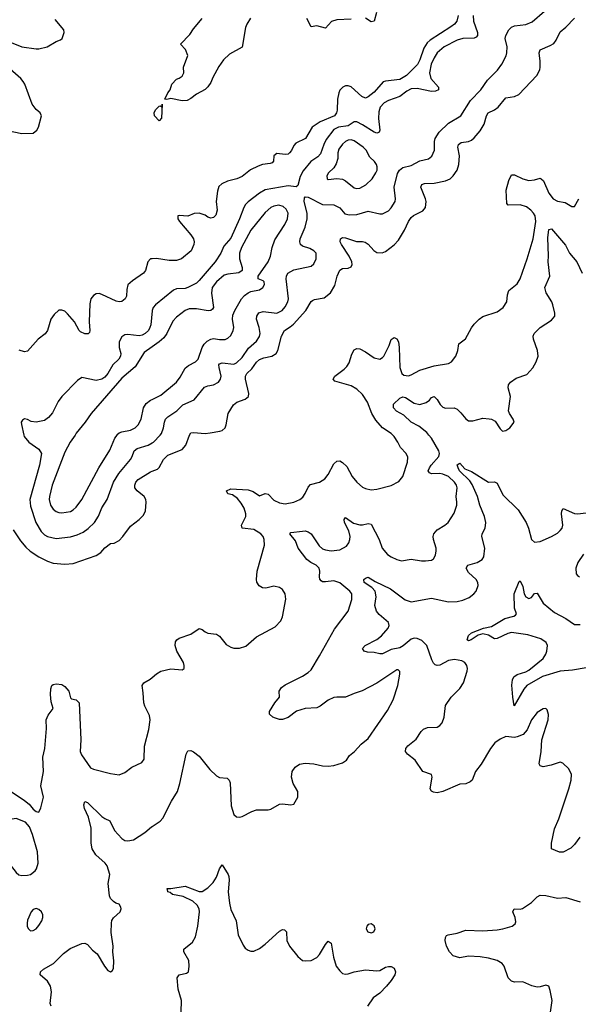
# Model space of a CAD drawing. Header units: inches. Extents: x 1771504 to 1971212, y 471788 to 643615.
# Tile 408 of 587: x 1849076 to 1852976, y 596024 to 602901. Entities that reach past the tile are written whole.
import ezdxf

# ---------------------------------------------------------------- set-up
doc = ezdxf.new("R2010")
doc.units = ezdxf.units.IN
doc.header["$MEASUREMENT"] = 0
for name, color, linetype in [('B8549', 7, 'Continuous'), ('B8559', 7, 'Continuous'), ('B8640', 7, 'Continuous'), ('B8650', 7, 'Continuous')]:
    doc.layers.add(name, color=color, linetype=linetype)

msp = doc.modelspace()

# ---------------------------------------------------------------- linework, layer by layer
at = {"layer": 'B8549', "color": 5}
for points, elevation in [([(1849105.5, 600000), (1849108, 599990), (1849140.5, 599950), (1849210, 599900.4), (1849227.6, 599870), (1849213.2, 599790), (1849146, 599550), (1849150, 599502), (1849189.4, 599390), (1849225.5, 599325.5), (1849250, 599303.2), (1849270, 599292), (1849330, 599277.7), (1849430, 599288.6), (1849477.9, 599302.1), (1849519, 599321), (1849553.4, 599346.6), (1849597.6, 599390), (1849626.1, 599433.9), (1849650, 599490.3), (1849685.8, 599550), (1849730, 599670.2), (1849767.7, 599730), (1849849, 599830), (1849861.5, 599850), (1849874.5, 599890), (1849895.4, 599904.6), (1849972.1, 599927.9), (1850000, 599944.3)], 440), ([(1849461.9, 600000), (1849428.6, 599950), (1849390, 599879.7), (1849302.4, 599650), (1849283, 599570), (1849281.8, 599550), (1849290.9, 599510.9), (1849310, 599482.3), (1849330, 599466.5), (1849350, 599457.7), (1849370, 599456.5), (1849430, 599466.5), (1849450, 599477.4), (1849470, 599496.5), (1849508.6, 599550), (1849628.9, 599771.1), (1849705.6, 599894.4), (1849741, 599979), (1849755.6, 600000)], 460), ([(1849030, 599337.1), (1849081.5, 599261.5), (1849117.4, 599217.4), (1849149.1, 599189.1), (1849209.2, 599149.2), (1849270, 599118.2), (1849310, 599105.2), (1849390, 599098.2), (1849450, 599103.6), (1849610, 599158), (1849641.2, 599178.8), (1849670, 599211.4), (1849710, 599242.6), (1849734.3, 599245.7), (1849770, 599263.7), (1849796.9, 599290), (1849850, 599363.8), (1849909.8, 599410.2), (1849939, 599441), (1849954, 599470), (1849959.8, 599530), (1849956.8, 599550), (1849944.4, 599570), (1849895.8, 599610), (1849880.3, 599630), (1849879, 599650), (1849886.5, 599670), (1849903.5, 599690), (1849990, 599743.2), (1850000, 599747.2)], 420), ([(1849010, 597514.9), (1849110, 597447.7), (1849140.9, 597420.9), (1849170, 597386), (1849190, 597371), (1849210, 597366), (1849223.2, 597396.8), (1849241.2, 597470), (1849222.6, 597550), (1849242.7, 597650), (1849237.6, 597750), (1849251.1, 597810), (1849263.5, 597950), (1849261.6, 598010), (1849275.6, 598044.4), (1849309.3, 598090), (1849296.3, 598136.3), (1849291.5, 598188.5), (1849293.1, 598226.9), (1849299.3, 598250), (1849310, 598258), (1849330, 598261.6), (1849370, 598258.4), (1849390, 598243), (1849419.3, 598210), (1849430, 598164.7), (1849438, 598158), (1849470, 598150.5), (1849490.2, 598130.2), (1849502.7, 597870), (1849497.8, 597790), (1849506.2, 597766.2), (1849570, 597676.4), (1849590, 597666), (1849710, 597634.9), (1849770, 597627), (1849810, 597643.1), (1849859.3, 597680.7), (1849928.3, 597711.7), (1849944.4, 597735.6), (1849947.3, 597827.3), (1849977.4, 597942.6), (1849987.2, 598010), (1849981.1, 598041.1), (1849950, 598105.1), (1849943.1, 598130), (1849938.8, 598198.8), (1849929.7, 598250.3), (1849942.7, 598270), (1849985.8, 598294.2), (1850000, 598306)], 380), ([(1849294.7, 596010), (1849288.7, 596030), (1849296.8, 596110), (1849291.1, 596150), (1849270, 596184.5), (1849218, 596230), (1849222, 596250), (1849240.9, 596270), (1849310.6, 596309.4), (1849382.2, 596377.8), (1849427.3, 596412.7), (1849510, 596448), (1849530, 596450.6), (1849550, 596440.7), (1849582.9, 596402.9), (1849617.1, 596377.1), (1849667.3, 596290), (1849690, 596261), (1849710, 596251.3), (1849722, 596258), (1849730, 596274), (1849732.9, 596327.1), (1849726, 596390), (1849729.3, 596430), (1849714.2, 596525.8), (1849716.2, 596590), (1849719.5, 596610), (1849731.3, 596628.7), (1849777, 596670), (1849783.7, 596690), (1849782.7, 596702.7), (1849770, 596724), (1849748, 596730), (1849730, 596742), (1849710, 596764), (1849702.7, 596782.7), (1849693.4, 596866.6), (1849704.2, 596930), (1849685.8, 596990), (1849673.6, 597010), (1849607.3, 597067.3), (1849581, 597110), (1849573.6, 597150), (1849573.6, 597253.6), (1849557.1, 597330), (1849527.5, 597392.5), (1849523.1, 597416.9), (1849530, 597440.7), (1849550, 597432.7), (1849650, 597335.8), (1849670, 597320.9), (1849705.2, 597305.2), (1849738.8, 597238.8), (1849790, 597182.6), (1849810, 597169), (1849830, 597165.2), (1849870, 597173.4), (1849950, 597224.6), (1849997, 597263), (1850000, 597265.1)], 360)]:
    msp.add_lwpolyline(points, dxfattribs=dict(at, elevation=elevation))
at = {"layer": 'B8549', "color": 5, "elevation": 380}
for points in [[(1849050, 597321.3), (1849010, 597314), (1848970, 597289.6), (1848950, 597259.3), (1848940.9, 597230), (1848938.5, 597190), (1848963.2, 597090), (1848980.2, 597050), (1849010, 596998.4), (1849050, 596943.8), (1849070, 596928.2), (1849090, 596922.4), (1849130, 596924.9), (1849150, 596930.4), (1849183.3, 596956.7), (1849192.8, 596970), (1849204, 597010), (1849199.8, 597090), (1849164.2, 597210), (1849144.2, 597264.2), (1849116.9, 597296.9)], [(1849190, 596692.6), (1849170, 596685.1), (1849154.9, 596670), (1849130.7, 596610.7), (1849127, 596590), (1849128.3, 596568.3), (1849136, 596550), (1849150, 596536), (1849170, 596538.8), (1849190, 596550.7), (1849210, 596574), (1849230, 596608), (1849236.4, 596630), (1849238.3, 596650), (1849227.8, 596670), (1849210, 596686.3)]]:
    msp.add_lwpolyline(points, close=True, dxfattribs=at)
at = {"layer": 'B8559', "color": 5}
for points, elevation in [([(1850000, 599944.3), (1850009.9, 599950.1), (1850056.1, 600000)], 440), ([(1850000, 597265.1), (1850056.8, 597303.2), (1850076.2, 597323.8), (1850136.2, 597443.8), (1850177.6, 597510), (1850194.5, 597565.5), (1850238.4, 597770), (1850250, 597794.8), (1850270, 597796.3), (1850290, 597788), (1850330, 597757.1), (1850403.2, 597663.2), (1850450, 597619.1), (1850470, 597607.7), (1850524, 597604), (1850538.8, 597590), (1850544.9, 597570), (1850551.5, 597410), (1850570, 597350.6), (1850590, 597332.2), (1850610, 597330.3), (1850630, 597334.6), (1850697.2, 597370), (1850730, 597381.6), (1850810, 597383), (1850830, 597387.7), (1850890, 597420.7), (1850910, 597424), (1850970, 597418), (1850990, 597422), (1851018, 597470), (1851018, 597510), (1850986.3, 597566.3), (1850974, 597610), (1850979, 597650), (1850998.9, 597681.1), (1851030, 597700.7), (1851070, 597708), (1851130, 597704.4), (1851190, 597690.3), (1851230, 597686.3), (1851268.7, 597691.3), (1851330, 597710.4), (1851356.9, 597730), (1851378.9, 597761.1), (1851412.8, 597790), (1851459.6, 597840.4), (1851510, 597879.5), (1851644.7, 598075.3), (1851684.4, 598150), (1851715.4, 598250), (1851729.2, 598329.2), (1851728.9, 598348.9), (1851719, 598359), (1851710, 598359), (1851570, 598266.3), (1851466.6, 598213.4), (1851410, 598194.5), (1851351.6, 598168.4), (1851290, 598169.8), (1851270, 598165.8), (1851230, 598147.1), (1851174.4, 598105.6), (1851150, 598094.5), (1851070, 598089.8), (1851009.5, 598070.5), (1850950, 598027.1), (1850910, 598013.5), (1850890, 598013), (1850861.3, 598021.3), (1850842.7, 598030), (1850820.9, 598050), (1850819.5, 598070), (1850857.2, 598130), (1850889.7, 598170), (1850886.9, 598210), (1850902.8, 598237.2), (1850930, 598256.1), (1851050, 598316.2), (1851090, 598340.7), (1851110, 598359.6), (1851170, 598457.4), (1851274.9, 598645.1), (1851369.8, 598770.2), (1851395.9, 598850), (1851394.2, 598890), (1851380.8, 598910), (1851310, 598967.1), (1851270, 598982.5), (1851210, 598974.8), (1851190, 598975.1), (1851181.2, 598981.2), (1851172.5, 598992.5), (1851169, 599009), (1851170.6, 599050), (1851166, 599070), (1851145.1, 599090), (1851108.7, 599108.7), (1851081, 599130), (1851021, 599210), (1851001.6, 599261.6), (1850962, 599310), (1850970, 599318), (1851050, 599328.2), (1851070, 599330.1), (1851090, 599324.5), (1851110.1, 599310.1), (1851166.6, 599226.6), (1851190, 599205), (1851210, 599197), (1851250, 599191.4), (1851310, 599197.1), (1851356.6, 599223.4), (1851374.1, 599245.9), (1851382, 599270), (1851382.9, 599290), (1851374.9, 599330), (1851343.1, 599390), (1851340.5, 599410), (1851350, 599424.9), (1851405.4, 599385.4), (1851450, 599371.7), (1851470, 599371.8), (1851510, 599382), (1851530, 599378.4), (1851584.7, 599270), (1851607.7, 599210), (1851644.7, 599164.7), (1851670, 599148.8), (1851710, 599130.4), (1851742.3, 599122.3), (1851810, 599132.9), (1851881.2, 599121.2), (1851910, 599120.9), (1851950, 599127), (1851965.6, 599134.4), (1851979.3, 599160.7), (1851983.5, 599190), (1851982.8, 599210), (1851966, 599270), (1851963.8, 599290), (1851967.8, 599310), (1851990, 599338.5), (1852045.1, 599370), (1852067.8, 599390), (1852110, 599454.9), (1852127.3, 599510), (1852129, 599530), (1852123.2, 599570), (1852131.3, 599630), (1852125.6, 599650), (1852112.7, 599670), (1852070, 599709.1), (1852030, 599726.6), (1852009.5, 599730.5), (1851950, 599729.8), (1851936.6, 599736.6), (1851929, 599750), (1851936.2, 599770), (1851948.5, 599790), (1852003.4, 599850), (1852007.9, 599870), (1852003.2, 599890), (1851950, 599978), (1851932.3, 600000)], 360), ([(1850000, 598306), (1850030, 598331), (1850062, 598350), (1850130, 598368), (1850210, 598360.7), (1850224, 598370), (1850225.2, 598390), (1850218.4, 598410), (1850174, 598490), (1850160.5, 598530), (1850164.4, 598555.6), (1850172.3, 598570), (1850190, 598580.3), (1850270.9, 598609.1), (1850330, 598647.7), (1850350, 598642), (1850370, 598625.5), (1850390, 598617.1), (1850450, 598608), (1850470, 598595.5), (1850517.3, 598537.3), (1850550, 598518), (1850570.4, 598510.4), (1850610.4, 598510.4), (1850654.3, 598525.7), (1850728.2, 598590), (1850858.9, 598661.1), (1850898.9, 598701.1), (1850910.9, 598729.1), (1850933.7, 598853.7), (1850929.7, 598889.7), (1850910, 598921.2), (1850890, 598934), (1850850, 598944), (1850794, 598930), (1850770, 598932.3), (1850747.2, 598947.2), (1850731.5, 598971.5), (1850728.3, 598990), (1850734.4, 599050), (1850784.1, 599230), (1850783.8, 599270), (1850776.4, 599290), (1850759.7, 599310), (1850710, 599339.8), (1850629.6, 599350), (1850625, 599370), (1850654.9, 599430), (1850655.7, 599450), (1850643, 599490), (1850623.2, 599523.2), (1850595.6, 599555.6), (1850561.1, 599581.1), (1850529.2, 599590), (1850519.7, 599610), (1850550, 599625.2), (1850670, 599618.1), (1850705.5, 599605.5), (1850750, 599574.9), (1850790, 599592), (1850810, 599587), (1850850, 599546), (1850890, 599526.3), (1850930, 599520.3), (1850989, 599530), (1851030.8, 599549.2), (1851053.6, 599566.4), (1851070, 599590.5), (1851090, 599635.5), (1851105.4, 599654.6), (1851170, 599670.2), (1851206.6, 599693.4), (1851230, 599723.7), (1851270, 599798.7), (1851290, 599818), (1851310, 599819.5), (1851330, 599808.8), (1851359.3, 599779.3), (1851398, 599710), (1851430, 599670.4), (1851470, 599634.9), (1851490, 599625.3), (1851530, 599618), (1851570, 599622.6), (1851670, 599647.6), (1851724.1, 599675.9), (1851750.9, 599710), (1851784.4, 599810), (1851785.3, 599845.3), (1851774, 599870), (1851733.6, 599913.6), (1851716.9, 599950), (1851689.7, 599990), (1851680.3, 600000)], 380), ([(1850000, 599747.2), (1850037.7, 599762.3), (1850050, 599773.7), (1850078.9, 599830), (1850110, 599858.8), (1850210, 599898.3), (1850236.8, 599930), (1850260.2, 599999.8), (1850260.3, 600000)], 420), ([(1852987.8, 597192.3), (1852950, 597139), (1852925.2, 597114.8), (1852870, 597086), (1852845.6, 597085.6), (1852789.3, 597109.3), (1852789.2, 597150), (1852809.5, 597250), (1852840.9, 597319.1), (1852909.7, 597530), (1852925.6, 597590), (1852929.5, 597629.5), (1852909.5, 597669.5), (1852869.1, 597709.1), (1852850, 597714), (1852786.6, 597693.4), (1852730, 597682.9), (1852710, 597689.2), (1852703.3, 597703.3), (1852716.3, 597790), (1852721.1, 597870), (1852765.4, 598010), (1852768, 598048), (1852759.7, 598079.7), (1852750, 598089.3), (1852730, 598087.3), (1852690, 598061.3), (1852650.3, 598010), (1852620.2, 597939.8), (1852591.1, 597908.9), (1852550, 597891.9), (1852530, 597888.5), (1852470, 597893.6), (1852430, 597876.8), (1852393.4, 597850), (1852363.1, 597810), (1852299.1, 597700.9), (1852258.4, 597650), (1852234, 597590), (1852222.3, 597577.7), (1852190, 597563.6), (1852150, 597562), (1852029.5, 597509.5), (1851990, 597501.6), (1851965.1, 597505.1), (1851952.3, 597512.3), (1851942.7, 597530), (1851955.1, 597610), (1851950, 597628), (1851889.5, 597649.5), (1851837.2, 597730), (1851782.7, 597770), (1851769.6, 597789.6), (1851772.3, 597810), (1851787, 597830), (1851844.7, 597875.3), (1851879.5, 597930), (1851894.3, 597945.7), (1851923.1, 597956.9), (1851990, 597960.5), (1852010, 597970.7), (1852026.6, 597990), (1852040.7, 598030), (1852050, 598110.6), (1852088.2, 598170), (1852149.6, 598230), (1852174.8, 598270), (1852201.3, 598350), (1852203.6, 598370), (1852197.6, 598390), (1852183.7, 598410), (1852163.8, 598423.8), (1852111.8, 598431.8), (1852070, 598424), (1852010, 598393.1), (1851990, 598389.8), (1851976, 598396), (1851965.4, 598405.4), (1851952.5, 598430), (1851917.5, 598530), (1851884.8, 598564.8), (1851850, 598579.9), (1851830, 598580.2), (1851810, 598573.5), (1851753.5, 598526.5), (1851730, 598512.9), (1851670, 598501.8), (1851610, 598472.6), (1851590, 598470.9), (1851550, 598480.2), (1851503.2, 598483.2), (1851481.2, 598490), (1851469.5, 598510), (1851487, 598530), (1851570, 598572.9), (1851601.9, 598598.1), (1851648.6, 598650), (1851655.1, 598670), (1851651.7, 598690), (1851585.3, 598745.3), (1851567.8, 598770), (1851556.5, 598810), (1851564.2, 598870), (1851558.7, 598910), (1851535.3, 598935.3), (1851482, 598970), (1851478, 598990), (1851490, 599000.5), (1851510, 599008), (1851556.8, 598976.8), (1851665.9, 598925.9), (1851768.1, 598848.1), (1851810, 598835.6), (1851950, 598861.5), (1852070, 598833.7), (1852130, 598836.6), (1852170, 598847.3), (1852213.8, 598866.2), (1852247.4, 598890), (1852263.1, 598910), (1852276.4, 598950), (1852274, 598970), (1852262, 598990), (1852210, 599040.4), (1852192.8, 599070), (1852206, 599090), (1852269.4, 599110), (1852305.1, 599130), (1852317.4, 599150), (1852323.5, 599210), (1852302.8, 599290), (1852305.6, 599310), (1852326.6, 599350), (1852330.7, 599390), (1852321.4, 599430), (1852289.8, 599510), (1852273.2, 599570), (1852235.2, 599655.2), (1852218.9, 599678.9), (1852146.5, 599750), (1852136.9, 599770), (1852130, 599792), (1852150, 599802.8), (1852184.1, 599764.1), (1852230, 599746), (1852349.4, 599670.6), (1852390, 599672.9), (1852410, 599664.4), (1852450, 599582), (1852556.3, 599476.3), (1852612.2, 599390), (1852628.7, 599350), (1852650, 599271.3), (1852670, 599250.8), (1852710, 599256.3), (1852790, 599290.4), (1852830, 599314.4), (1852850, 599333), (1852862.4, 599350), (1852868.2, 599370), (1852858.7, 599450), (1852860.9, 599470), (1852870, 599486), (1852950, 599452.4), (1852970, 599450.4), (1853030, 599457.1)], 340), ([(1853011.7, 599168.3), (1852972.7, 599110), (1852959.3, 599070), (1852962, 599030), (1852970, 599018.8), (1852984.7, 599010)], 340), ([(1853030, 598373.6), (1852936.8, 598356.8), (1852850, 598351.3), (1852725.9, 598314.1), (1852617.6, 598250), (1852596.2, 598223.8), (1852529.5, 598109.5), (1852518, 598170), (1852512.7, 598252.7), (1852517.1, 598290), (1852526, 598310), (1852550, 598328.2), (1852610, 598347.1), (1852630, 598357.7), (1852730, 598438), (1852750, 598468.4), (1852756.2, 598490), (1852760.3, 598530), (1852752.1, 598550), (1852715.4, 598575.4), (1852623.5, 598603.5), (1852510, 598621.2), (1852485.3, 598614.7), (1852410, 598578), (1852390, 598577.3), (1852350, 598603.1), (1852310, 598611.6), (1852277.4, 598602.6), (1852228.7, 598568.7), (1852210, 598563.1), (1852199.6, 598570), (1852210, 598600.4), (1852230, 598618.6), (1852315.1, 598650), (1852370, 598662.8), (1852462.3, 598717.7), (1852526.1, 598733.9), (1852538.7, 598741.3), (1852544.2, 598750), (1852529.7, 598790), (1852528.2, 598890), (1852564.1, 598975.9), (1852570, 598981), (1852590, 598941), (1852598.9, 598890), (1852610, 598870.5), (1852630, 598857.1), (1852650, 598864.9), (1852670, 598893.4), (1852690, 598896.3), (1852730, 598824.4), (1852810, 598760.2), (1852890, 598719.6), (1852950, 598677.6), (1852990, 598677.1)], 320), ([(1850203.1, 595970), (1850204.8, 596050), (1850182.3, 596130), (1850175.6, 596210), (1850189.7, 596230.3), (1850239.6, 596240.4), (1850254, 596250), (1850259.5, 596290), (1850257.6, 596330), (1850222, 596390), (1850221.2, 596410), (1850281.4, 596458.6), (1850304.1, 596495.9), (1850320.2, 596570), (1850331.9, 596670), (1850329.9, 596689.9), (1850315.5, 596715.5), (1850284.5, 596744.5), (1850217.6, 596777.6), (1850143.6, 596790), (1850125.3, 596805.3), (1850109.6, 596810), (1850106.6, 596826.6), (1850102, 596830), (1850107.2, 596832.8), (1850130, 596832.7), (1850230, 596848.8), (1850330, 596812.6), (1850350, 596811.7), (1850390, 596836.5), (1850426, 596874), (1850449.1, 596910.9), (1850470, 596971), (1850490, 596998), (1850531.2, 596931.2), (1850535.8, 596915.8), (1850538.5, 596890), (1850531.5, 596810), (1850540.2, 596730), (1850550, 596685.5), (1850586.5, 596606.5), (1850601.1, 596510), (1850636.2, 596436.2), (1850650, 596417), (1850670, 596401.1), (1850690, 596394.6), (1850710, 596396), (1850750, 596413.1), (1850790, 596443.1), (1850890, 596534), (1850910, 596545.5), (1850924.5, 596544.5), (1850938, 596530), (1850940.5, 596470), (1850959.1, 596430), (1851018.4, 596358.4), (1851050.5, 596330.5), (1851070, 596327.3), (1851110, 596330.4), (1851150, 596350.3), (1851169, 596371), (1851210, 596441.6), (1851230, 596464.9), (1851250, 596451.3), (1851267.7, 596352.3), (1851286.5, 596290), (1851310, 596257), (1851330, 596239.6), (1851350, 596234.3), (1851370, 596236.9), (1851410, 596250.3), (1851490, 596265.3), (1851570, 596257.6), (1851590, 596260.4), (1851630, 596283), (1851650, 596287.7), (1851670, 596287.3), (1851690, 596276), (1851699.1, 596250), (1851694.9, 596230), (1851670, 596189.3), (1851638, 596150), (1851590, 596102.7), (1851544.7, 596070), (1851504, 596010)], 340), ([(1852782.9, 595970), (1852794.2, 596050), (1852780.3, 596120.3), (1852769.6, 596149.6), (1852750, 596158.4), (1852710, 596145.1), (1852690, 596143.7), (1852652.3, 596152.3), (1852590, 596181.2), (1852530, 596179.3), (1852510, 596185.2), (1852486.6, 596210), (1852459.6, 596290), (1852445.1, 596310), (1852410, 596330.9), (1852350, 596346.9), (1852290, 596356.4), (1852210, 596359.7), (1852150, 596349.6), (1852103.6, 596363.6), (1852076, 596390), (1852056, 596430), (1852046, 596470), (1852049.3, 596490), (1852056.5, 596503.5), (1852068, 596510), (1852130, 596520.5), (1852190, 596542), (1852310, 596536.3), (1852410, 596543.8), (1852450, 596550.5), (1852515.3, 596570), (1852535.1, 596584.9), (1852539.1, 596600.9), (1852534.7, 596630), (1852519.5, 596670), (1852528, 596690), (1852570, 596687.7), (1852586.6, 596693.4), (1852650, 596734), (1852690, 596774.8), (1852710, 596787.3), (1852750, 596784.9), (1852830, 596764.9), (1852890, 596770.6), (1852990, 596740.5)], 340)]:
    msp.add_lwpolyline(points, dxfattribs=dict(at, elevation=elevation))
at = {"layer": 'B8559', "color": 5, "elevation": 360}
msp.add_lwpolyline([(1851530, 596585.2), (1851510, 596581.2), (1851498.8, 596570), (1851494.8, 596550), (1851506, 596530), (1851530, 596524), (1851549.1, 596530.9), (1851557.2, 596550), (1851551.5, 596571.5)], close=True, dxfattribs=at)
at = {"layer": 'B8640', "color": 5}
for points, elevation in [([(1849005.1, 602745.1), (1849091.3, 602710), (1849190, 602696), (1849210, 602696.5), (1849268.1, 602711.9), (1849330, 602748.4), (1849359.7, 602760.3), (1849373.2, 602770), (1849385.2, 602810), (1849384, 602830), (1849322.6, 602902.6)], 420), ([(1848990, 602126), (1849090, 602104.9), (1849170, 602107.7), (1849195.1, 602130), (1849206, 602150), (1849228.7, 602230), (1849218, 602250), (1849190, 602274), (1849162.7, 602310), (1849110.9, 602450), (1849100.9, 602470), (1849083.5, 602490), (1848950, 602605.6)], 420), ([(1850000, 601230.3), (1849990, 601229.4), (1849970.3, 601209.7), (1849954.9, 601150), (1849939.5, 601130), (1849862.7, 601077.3), (1849831.7, 601048.3), (1849823.3, 601016.7), (1849821.3, 600970), (1849811.9, 600950), (1849790, 600933.5), (1849770, 600929), (1849750, 600934.6), (1849650, 600982), (1849630, 600987.3), (1849610, 600986.6), (1849590, 600974.7), (1849571.8, 600950), (1849565, 600915), (1849561.6, 600790), (1849565.6, 600730), (1849563.4, 600716.6), (1849554.1, 600705.9), (1849530, 600705.8), (1849500.5, 600720.5), (1849489.8, 600730), (1849458.3, 600790), (1849410, 600847.3), (1849390, 600865.4), (1849370, 600873), (1849350, 600871.3), (1849317.4, 600842.6), (1849293.4, 600810), (1849270.2, 600729.8), (1849253.4, 600706.6), (1849204.9, 600670), (1849130, 600586.3), (1849110, 600579.7), (1849071.9, 600591.9)], 420), ([(1850000, 600867.6), (1849991, 600770), (1849985.4, 600750), (1849974.2, 600730), (1849952.2, 600707.8), (1849930, 600696.3), (1849910, 600693.6), (1849830, 600702.9), (1849810, 600698.8), (1849790, 600686.6), (1849769.2, 600650), (1849771.1, 600610), (1849781.6, 600570), (1849780.2, 600550), (1849768, 600530), (1849726.9, 600490), (1849691, 600429), (1849670, 600403.8), (1849650, 600389.8), (1849610, 600379.8), (1849510, 600401.2), (1849478.5, 600381.5), (1849370.2, 600269.8), (1849345.4, 600234.6), (1849305.8, 600154.2), (1849277.8, 600122.2), (1849250, 600102.4), (1849190, 600089.5), (1849155.1, 600095.1), (1849130, 600109), (1849110, 600113.2), (1849095.3, 600104.7), (1849086.8, 600090), (1849087.3, 600072.7), (1849105.5, 600000)], 440), ([(1850000, 600614.8), (1849943.9, 600576.1), (1849882.9, 600477.1), (1849790, 600397.6), (1849575.8, 600150), (1849533.8, 600090), (1849470, 600012.1), (1849461.9, 600000)], 460), ([(1849755.6, 600000), (1849757.4, 600002.6), (1849770, 600014), (1849790, 600022.6), (1849850, 600032.8), (1849881.1, 600050), (1849902.3, 600070), (1849924.1, 600110), (1849941.2, 600190), (1849959.3, 600220.7), (1849990, 600244), (1850000, 600249)], 460)]:
    msp.add_lwpolyline(points, dxfattribs=dict(at, elevation=elevation))
at = {"layer": 'B8650', "color": 5}
for points, elevation in [([(1850056.1, 600000), (1850065.3, 600010), (1850080.3, 600050), (1850086.2, 600090), (1850094.8, 600110), (1850110, 600126), (1850171.8, 600168.2), (1850215.4, 600210), (1850293.7, 600246.3), (1850365.2, 600334.8), (1850390, 600343.8), (1850430, 600350.2), (1850464, 600370), (1850477.6, 600390), (1850483.5, 600410), (1850467.5, 600472.5), (1850465.3, 600490), (1850470, 600497.6), (1850490, 600503.6), (1850570, 600495), (1850590, 600503.2), (1850630, 600542.3), (1850673.9, 600606.1), (1850730, 600656.1), (1850751, 600689), (1850754.5, 600710), (1850748.3, 600750), (1850729, 600810), (1850731.6, 600830), (1850746.6, 600853.4), (1850776.5, 600863.5), (1850870, 600850.2), (1850908.4, 600870), (1850930, 600894.3), (1850948.9, 600930), (1850951.5, 600950), (1850935.9, 601090), (1850939.1, 601110), (1850949, 601130), (1850990, 601152.6), (1851110, 601179.3), (1851130, 601194.8), (1851145.6, 601230), (1851145.1, 601270), (1851130, 601287), (1851102.2, 601302.2), (1851050, 601318), (1851036.9, 601330), (1851031, 601350), (1851033.5, 601370), (1851068.7, 601451.3), (1851082.3, 601510), (1851083.4, 601550), (1851061.6, 601630), (1851063.8, 601656.2), (1851070, 601662.4), (1851090, 601660.7), (1851190, 601610.1), (1851270, 601608.1), (1851310, 601586.9), (1851345.3, 601545.3), (1851377.8, 601537.8), (1851430, 601539.2), (1851510, 601564.4), (1851590, 601544.9), (1851610, 601544), (1851650, 601565.2), (1851670, 601586.3), (1851696.8, 601630), (1851700.3, 601650), (1851690.7, 601730), (1851714.6, 601825.4), (1851727.8, 601850), (1851750, 601867.2), (1851810, 601881.8), (1851870, 601914.8), (1851930.8, 601929.2), (1851953.5, 601946.5), (1851971.5, 601988.5), (1851972.8, 602050), (1851977.8, 602070), (1852004.6, 602115.4), (1852070, 602177.1), (1852156.9, 602230), (1852223.2, 602336.8), (1852295.8, 602410), (1852342.5, 602477.5), (1852411.6, 602548.4), (1852442.8, 602590), (1852471.9, 602648.1), (1852477.4, 602670), (1852478.4, 602710), (1852466.4, 602770), (1852470, 602790.6), (1852491.3, 602830), (1852510, 602848.7), (1852530, 602857.3), (1852610, 602867.2), (1852654.4, 602885.6), (1852740.6, 602959.4)], 440), ([(1851567.7, 602950), (1851550, 602889.5), (1851530, 602886.5), (1851490.5, 602910.5)], 380), ([(1852241.9, 602930), (1852245.5, 602890), (1852271.6, 602810), (1852272, 602790), (1852262.2, 602777.8), (1852248.6, 602771.4), (1852170, 602769.4), (1852130, 602757.2), (1852038.9, 602710), (1851991.8, 602668.2), (1851970, 602635.3), (1851948.3, 602590), (1851936.1, 602530), (1851945.9, 602490), (1851999, 602430), (1852000.4, 602410), (1851979.6, 602400.4), (1851950, 602399.2), (1851850, 602419.9), (1851810, 602417.3), (1851777.8, 602402.2), (1851730, 602363.9), (1851650, 602336.9), (1851620.1, 602319.9), (1851593.5, 602290), (1851582.7, 602257.3), (1851580.8, 602210), (1851590.9, 602129.1), (1851585.5, 602114.5), (1851577.3, 602110), (1851570, 602108.3), (1851550, 602115.7), (1851470, 602167.3), (1851430, 602187), (1851410, 602186.2), (1851370, 602158.9), (1851302.6, 602150), (1851270, 602132.7), (1851216, 602064), (1851198.5, 602030), (1851177.1, 601962.9), (1851157.4, 601942.6), (1851109.4, 601910), (1851055.7, 601844.3), (1851033.5, 601806.5), (1851018.5, 601741.5), (1851006.7, 601733.3), (1850950, 601741.2), (1850790, 601712.5), (1850750.1, 601689.9), (1850671.8, 601628.2), (1850652.4, 601610), (1850640.7, 601590), (1850611.5, 601510), (1850550, 601375.1), (1850501.8, 601318.2), (1850479.2, 601270), (1850439.7, 601210), (1850330, 601078.5), (1850310, 601061.1), (1850250, 601029.8), (1850230, 601023.7), (1850170, 601019.9), (1850150, 601012), (1850023.1, 600910), (1850007.9, 600890), (1850000.2, 600870), (1850000, 600867.6)], 440), ([(1852138.3, 602930), (1852128.3, 602890), (1852111.4, 602870), (1852085.8, 602850), (1851941.7, 602758.3), (1851920.7, 602739.3), (1851897.9, 602702.1), (1851870, 602619.7), (1851853.3, 602586.7), (1851776.5, 602510), (1851730, 602482.4), (1851630, 602472), (1851614.6, 602465.4), (1851550, 602393.5), (1851510, 602360.8), (1851490, 602353.3), (1851463.8, 602363.8), (1851390, 602432.4), (1851370, 602439.7), (1851350, 602439.7), (1851331.3, 602428.7), (1851312, 602408), (1851303.2, 602390), (1851295.1, 602344.9), (1851291.5, 602268.5), (1851287, 602250), (1851273.7, 602230), (1851173.3, 602186.7), (1851118, 602150), (1851070.3, 602070), (1851002.8, 602037.2), (1850990, 602020.9), (1850974.1, 601985.9), (1850960.4, 601970), (1850950, 601962), (1850930, 601958.5), (1850870, 601967), (1850850.6, 601950), (1850848.2, 601911.8), (1850838, 601902), (1850823.7, 601896.3), (1850770, 601889.7), (1850741.6, 601878.4), (1850688.2, 601851.8), (1850630, 601806), (1850591, 601789), (1850526.6, 601773.4), (1850486.9, 601753.1), (1850465.3, 601734.7), (1850456.5, 601703.5), (1850446.9, 601630), (1850455.2, 601570), (1850444.4, 601535.6), (1850430, 601519.1), (1850410, 601514.5), (1850390, 601521.5), (1850370, 601535.6), (1850330, 601549.7), (1850293.4, 601546.6), (1850250, 601529.4), (1850190, 601534), (1850181, 601530), (1850178.8, 601510), (1850190.8, 601490), (1850270, 601398.4), (1850288.9, 601370), (1850294.3, 601350), (1850292.7, 601330), (1850273.8, 601286.2), (1850204.9, 601230), (1850170, 601218), (1850118.2, 601218.2), (1850030, 601233), (1850000, 601230.3)], 420), ([(1850688.1, 602911.9), (1850660.8, 602870), (1850653, 602847), (1850630.2, 602709.8), (1850540.3, 602659.7), (1850499.3, 602620.7), (1850465.7, 602574.3), (1850423.9, 602496.1), (1850410, 602461.1), (1850390, 602431.1), (1850370, 602412.4), (1850310, 602379.7), (1850270.3, 602349.7), (1850243.9, 602336.1), (1850210, 602333.6), (1850130.7, 602349.3), (1850104, 602344), (1850090, 602346), (1850109.2, 602390), (1850125.2, 602410), (1850139, 602450), (1850170, 602484.7), (1850190, 602491.3), (1850210, 602506), (1850222, 602530), (1850219, 602570), (1850249, 602650), (1850232.5, 602692.5), (1850199, 602730), (1850262.7, 602797.3), (1850290, 602837.7), (1850349.8, 602910)], 380), ([(1850260.3, 600000), (1850270, 600015.2), (1850290, 600018.4), (1850370, 600010.2), (1850405, 600015), (1850474, 600026), (1850490, 600032.2), (1850509.6, 600050), (1850517.3, 600070), (1850532.4, 600150), (1850568.5, 600210), (1850590.7, 600229.3), (1850650.8, 600249.2), (1850672.8, 600270), (1850675.3, 600290), (1850652.3, 600390), (1850651.5, 600410), (1850662.2, 600430), (1850696.8, 600463.2), (1850730.3, 600509.7), (1850750, 600526.7), (1850781.5, 600538.5), (1850835.6, 600550), (1850866.6, 600570), (1850877.7, 600590), (1850903.5, 600690), (1850924.5, 600730), (1850965.3, 600754.7), (1850986.6, 600773.4), (1851074.4, 600870), (1851110, 600932.7), (1851119.5, 600940.5), (1851133.3, 600946.7), (1851202, 600958), (1851246.8, 600993.2), (1851276.4, 601043.6), (1851291.7, 601110), (1851310, 601150.3), (1851330, 601162.3), (1851370, 601164.9), (1851390, 601175.5), (1851396.8, 601190), (1851395.3, 601210), (1851376, 601250), (1851321.6, 601330), (1851312.6, 601350), (1851316.2, 601370), (1851330, 601378.9), (1851350, 601377.6), (1851427.5, 601352.5), (1851470, 601352.3), (1851487.6, 601347.6), (1851510, 601332.7), (1851548.8, 601288.8), (1851570, 601275.6), (1851607, 601273), (1851630, 601281.3), (1851690.7, 601329.3), (1851720, 601360), (1851763.1, 601430), (1851790.7, 601490), (1851810, 601520.2), (1851826.4, 601533.6), (1851890, 601566.4), (1851908.9, 601590), (1851913.7, 601630), (1851909.9, 601650), (1851877.6, 601730), (1851884.2, 601750), (1851903.4, 601756.6), (1851970, 601759.8), (1852050, 601776.2), (1852081.6, 601790), (1852101.7, 601810), (1852129.8, 601850.2), (1852143.1, 601890), (1852145.5, 601950), (1852134, 602010), (1852139.2, 602030), (1852158.3, 602041.7), (1852210, 602050.9), (1852230, 602059.8), (1852250, 602075.8), (1852290, 602123.8), (1852319.6, 602170), (1852336.2, 602230), (1852346.9, 602250), (1852390, 602270.2), (1852417.3, 602290), (1852470, 602355.3), (1852530, 602363.7), (1852561.8, 602378.2), (1852686.3, 602510), (1852707.1, 602550), (1852710.8, 602570), (1852710.7, 602610.7), (1852702.4, 602670), (1852709.5, 602690), (1852780, 602720), (1852804.7, 602735.3), (1852821.4, 602758.6), (1852850, 602815.3), (1852890, 602848.9), (1852949.9, 602910.1)], 420), ([(1851390, 602905.3), (1851290, 602899.9), (1851253, 602887), (1851210, 602841.5), (1851150, 602857.2), (1851110, 602851.5), (1851081.1, 602910)], 380), ([(1851680.3, 600000), (1851670, 600010.9), (1851610, 600050.8), (1851563.2, 600103.2), (1851535.6, 600150), (1851504.3, 600230), (1851470, 600282.3), (1851430, 600319.6), (1851390, 600343.8), (1851275.4, 600375.4), (1851263.6, 600390), (1851275.8, 600410), (1851340.8, 600459.2), (1851360.6, 600479.4), (1851375.3, 600504.7), (1851395.2, 600564.8), (1851410, 600594), (1851430, 600603.1), (1851450, 600601.1), (1851490, 600580.8), (1851550, 600538), (1851590, 600529.2), (1851610, 600540.2), (1851617.8, 600550), (1851654.9, 600625.1), (1851670, 600667.3), (1851690, 600682), (1851710, 600670.6), (1851719.6, 600650), (1851725.5, 600610), (1851730.8, 600470.8), (1851744.5, 600430), (1851758.2, 600418.2), (1851790, 600413.4), (1851810, 600419.1), (1851870, 600452.4), (1851970, 600482.9), (1852070, 600498.4), (1852090, 600510.6), (1852120.5, 600550), (1852135.1, 600590), (1852142.6, 600637.4), (1852187.7, 600672.3), (1852230, 600748.4), (1852250, 600774.4), (1852285.1, 600810), (1852310, 600827), (1852410, 600861.3), (1852451.3, 600890), (1852477.4, 600930), (1852481, 600979), (1852491.2, 601008.8), (1852550, 601055.8), (1852570, 601090.5), (1852619.8, 601230), (1852661, 601370), (1852680.5, 601490), (1852674.7, 601530), (1852663.4, 601550), (1852645.8, 601570), (1852614.1, 601594.1), (1852570, 601608.5), (1852486.2, 601606.2), (1852477, 601617), (1852472.9, 601710), (1852490, 601777.1), (1852510, 601816.9), (1852530, 601816.2), (1852590, 601788.4), (1852630, 601778.5), (1852670, 601782.2), (1852710, 601792.9), (1852717.3, 601790), (1852734, 601774), (1852769.4, 601690), (1852799.6, 601650), (1852830, 601633.6), (1852883.4, 601623.4), (1852930, 601594.8), (1852950, 601596), (1852980.7, 601650)], 380), ([(1850000, 600249), (1850060.7, 600279.3), (1850170.5, 600369.5), (1850195.9, 600404.1), (1850232.1, 600467.9), (1850254.4, 600485.6), (1850302.4, 600510), (1850322.7, 600530), (1850349.5, 600610.5), (1850364.6, 600635.4), (1850385, 600655), (1850410, 600669.3), (1850430, 600674.2), (1850470, 600666.2), (1850510, 600666.4), (1850530, 600676.1), (1850550, 600694), (1850566.8, 600730), (1850569.8, 600750), (1850560.7, 600810), (1850563.9, 600836.1), (1850577.4, 600870), (1850623.5, 600950), (1850645.2, 600974.8), (1850670, 600993.4), (1850690, 601002.3), (1850750, 601013.1), (1850774, 601030), (1850785.1, 601050), (1850782.9, 601070), (1850776.6, 601076.6), (1850741.2, 601090), (1850741.3, 601110), (1850810.6, 601210), (1850828.1, 601250), (1850838.5, 601310), (1850856.1, 601363.9), (1850926.8, 601470), (1850945.6, 601510), (1850949.7, 601550), (1850936.4, 601576.4), (1850915.5, 601595.5), (1850884.2, 601604.2), (1850850, 601598.4), (1850830, 601589.8), (1850790, 601553.1), (1850690, 601430.8), (1850623.8, 601310), (1850610.7, 601270), (1850610.8, 601230), (1850628, 601170), (1850628.5, 601150), (1850606.4, 601133.6), (1850530, 601123.8), (1850504.4, 601115.6), (1850450, 601069.1), (1850420.4, 601030), (1850414.6, 600990), (1850429, 600891), (1850422.3, 600877.7), (1850410.2, 600869.8), (1850391.9, 600868.1), (1850310, 600882.1), (1850259.2, 600880.8), (1850230, 600869.8), (1850170, 600824.1), (1850145.5, 600794.5), (1850103.1, 600710), (1850081.1, 600678.9), (1850050.4, 600649.6), (1850000, 600614.8)], 460), ([(1851932.3, 600000), (1851917.9, 600017.9), (1851861.9, 600061.9), (1851809.7, 600090), (1851758.9, 600138.9), (1851707.4, 600167.4), (1851685.7, 600190), (1851685.7, 600214.3), (1851730, 600256.5), (1851750, 600267.3), (1851770, 600262.2), (1851830, 600221.3), (1851870, 600213.6), (1851914.1, 600225.9), (1851936.7, 600243.3), (1851950, 600261.3), (1851970, 600268.5), (1851990, 600248.9), (1852012.5, 600212.5), (1852030, 600194.4), (1852050, 600186.3), (1852110, 600189.2), (1852130, 600179.7), (1852155.6, 600155.6), (1852190, 600111.8), (1852210, 600098.9), (1852240.1, 600099.9), (1852310, 600116.5), (1852353.7, 600113.7), (1852370.3, 600110.3), (1852395.6, 600095.6), (1852430, 600042), (1852447.1, 600027.1), (1852470, 600031), (1852499, 600050), (1852529, 600090), (1852522, 600110), (1852495.3, 600150), (1852489.3, 600169.3), (1852502.9, 600270), (1852487.6, 600330), (1852489.6, 600350), (1852503.7, 600370), (1852543.3, 600396.7), (1852617.4, 600422.6), (1852658, 600470), (1852682.4, 600510), (1852696.2, 600550), (1852692, 600590), (1852664.2, 600670), (1852661.6, 600690), (1852667.6, 600710), (1852709.8, 600750.2), (1852790, 600801.3), (1852811.5, 600830), (1852813, 600850), (1852798.7, 600910), (1852790.7, 600930.7), (1852752.4, 600992.4), (1852743.1, 601030), (1852777.1, 601110), (1852765.3, 601210), (1852768.9, 601251.1), (1852762.4, 601377.6), (1852770, 601434.9), (1852790, 601439.5), (1852885.7, 601325.7), (1852915.1, 601270), (1852965, 601210), (1853003.8, 601130)], 360)]:
    msp.add_lwpolyline(points, dxfattribs=dict(at, elevation=elevation))
for points, elevation in [([(1850050, 602195.3), (1850018, 602230), (1850015.6, 602250), (1850023.1, 602270), (1850050, 602297.1), (1850058.5, 602298.5), (1850067.3, 602292.7), (1850070.9, 602310.9), (1850066.4, 602213.6)], 380), ([(1851390, 602060.6), (1851370, 602059.4), (1851350, 602049.8), (1851330, 602032), (1851304, 601996), (1851297, 601970), (1851296.4, 601930), (1851286.6, 601893.4), (1851270, 601865.7), (1851232.2, 601830), (1851220.4, 601810), (1851222, 601790), (1851230, 601784.9), (1851290, 601791.3), (1851330, 601787.5), (1851350, 601776.2), (1851410, 601727.3), (1851430, 601721.5), (1851450, 601723.5), (1851493.6, 601746.4), (1851537.7, 601790), (1851563, 601830), (1851570.6, 601850), (1851571.8, 601871.8), (1851567.1, 601890), (1851553.6, 601910), (1851521.5, 601941.5), (1851494.2, 601990), (1851474.8, 602010), (1851410, 602054)], 460)]:
    msp.add_lwpolyline(points, close=True, dxfattribs=dict(at, elevation=elevation))

doc.saveas('drawing.dxf')
